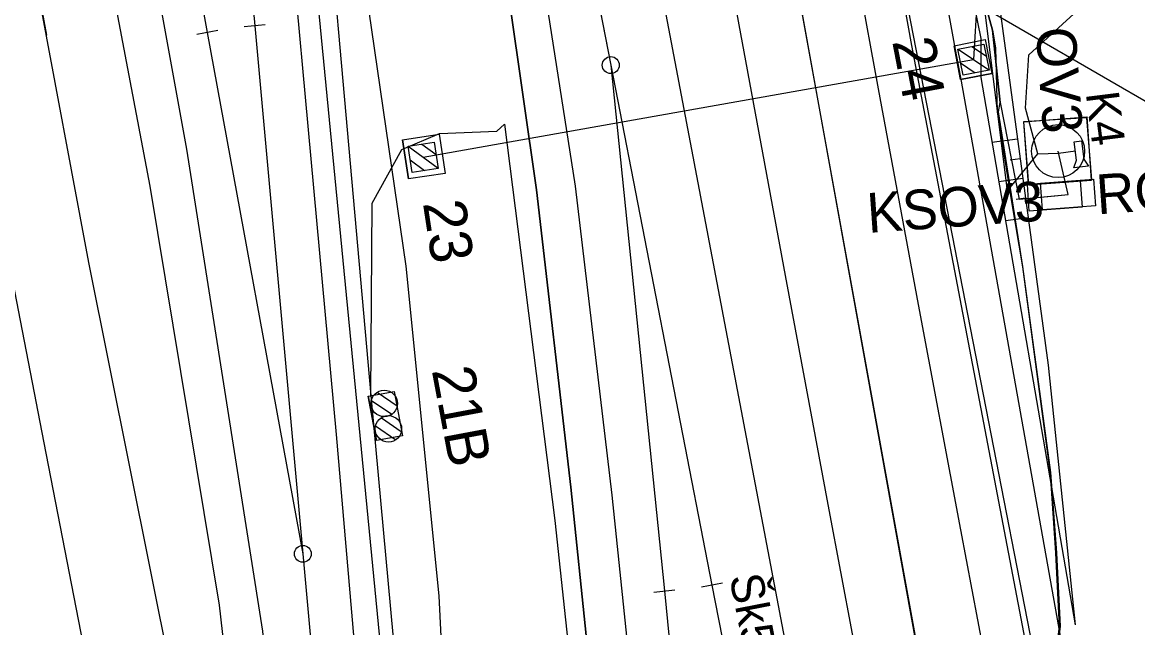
# Model space of a CAD drawing. Extents: x -545736 to -544888, y -1122892 to -1119128.
# Drawn here: x -545134.88 to -545092.73, y -1122299.49 to -1122276.64 of the extents above; entities that cross this region are included whole.
import ezdxf

# ---------------------------------------------------------------- set-up
doc = ezdxf.new("R2010")
doc.units = 0
for name, color, linetype in [('osvětlené plochy-hodnota-obrys', 7, 'Continuous'), ('Vrstva 1 - Koleje', 7, 'Continuous'), ('Vrstva 11 - Trakce', 7, 'Continuous'), ('Vrstva 12', 7, 'Continuous'), ('Vrstva 12 - Trakce zaklady', 7, 'Continuous'), ('Vrstva 2 - Vyhybky', 7, 'Continuous'), ('Vrstva 25', 7, 'Continuous'), ('Vrstva 26', 7, 'Continuous'), ('Vrstva 28 - zabzar', 7, 'Continuous'), ('Vrstva 31', 7, 'Continuous'), ('Vrstva 33 - prvky sdelzar', 7, 'Continuous'), ('Vrstva 4 - Teren - stezky - prechody - plochy', 7, 'Continuous'), ('Vrstva 43', 7, 'Continuous'), ('Vrstva 44', 7, 'Continuous'), ('Vrstva 48', 7, 'Continuous'), ('Vrstva 49', 7, 'Continuous'), ('Vrstva 63', 7, 'Continuous')]:
    doc.layers.add(name, color=color, linetype=linetype)

msp = doc.modelspace()

# ---------------------------------------------------------------- linework, layer by layer
at = {"layer": 'osvětlené plochy-hodnota-obrys'}
msp.add_lwpolyline([(-545104.447, -1122260.603), (-545047.997, -1122549.826)], dxfattribs=at)
at = {"layer": 'Vrstva 1 - Koleje'}
for points in [[(-545126.061, -1122172.959), (-545125.928, -1122173.728), (-545125.339, -1122177.139), (-545123.235, -1122189.329), (-545120.41, -1122205.696), (-545119.454, -1122211.219), (-545117.997, -1122219.649), (-545116.548, -1122227.998), (-545115.291, -1122235.168), (-545115.099, -1122236.259), (-545114.375, -1122240.381), (-545112.824, -1122249.082), (-545111.309, -1122257.535), (-545109.035, -1122270.051), (-545107.622, -1122277.751), (-545106.06, -1122286.189), (-545104.406, -1122295.041), (-545103.083, -1122302.064)], [(-545142.334, -1122200.685), (-545140.419, -1122210.525), (-545138.503, -1122220.353), (-545136.566, -1122230.271), (-545134.71, -1122239.954), (-545133.946, -1122244.067), (-545133.443, -1122246.77), (-545131.615, -1122256.726), (-545129.899, -1122266.071), (-545129.007, -1122270.907), (-545127.892, -1122277.019), (-545124.281, -1122296.703), (-545123.116, -1122309.448)], [(-545113.376, -1122218.519), (-545113.071, -1122220.278), (-545112.348, -1122224.453), (-545111.157, -1122231.266), (-545109.547, -1122240.396), (-545108.011, -1122249.024), (-545106.448, -1122257.717), (-545104.028, -1122271.035), (-545102.537, -1122279.147), (-545101.024, -1122287.292), (-545099.431, -1122295.796), (-545097.933, -1122303.72), (-545096.244, -1122312.592), (-545094.57, -1122321.295), (-545093.263, -1122328.028), (-545091.542, -1122336.847), (-545089.85, -1122345.509), (-545088.55, -1122352.199), (-545087.631, -1122356.921)], [(-545140.289, -1122260.383), (-545135.323, -1122286.011), (-545134.062, -1122292.506), (-545132.157, -1122302.353)], [(-545115.248, -1122264.896), (-545115.095, -1122265.681), (-545114.434, -1122269.074), (-545112.645, -1122278.251), (-545110.618, -1122298.105), (-545110.436, -1122299.898), (-545110.334, -1122300.906), (-545109.905, -1122305.102), (-545109.24, -1122311.657)], [(-545115.248, -1122264.896), (-545115.095, -1122265.681), (-545114.434, -1122269.074), (-545112.645, -1122278.251), (-545108.82, -1122297.882), (-545107.921, -1122302.507), (-545107.193, -1122306.218)], [(-545126.804, -1122269.027), (-545126.347, -1122274.046), (-545126.099, -1122276.766), (-545124.281, -1122296.703), (-545123.116, -1122309.448), (-545123.042, -1122310.255)]]:
    msp.add_lwpolyline(points, dxfattribs=at)
at = {"layer": 'Vrstva 11 - Trakce'}
for p, q in [((-545098.545, -1122271.598), (-545098.937, -1122278.042)), ((-545099.52, -1122277.645), (-545098.352, -1122278.435)), ((-545098.999, -1122277.545), (-545098.452, -1122277.915)), ((-545119.736, -1122281.732), (-545098.937, -1122278.042)), ((-545099.423, -1122278.163), (-545098.869, -1122278.538)), ((-545120.303, -1122281.313), (-545119.167, -1122282.148)), ((-545119.779, -1122281.233), (-545119.247, -1122281.624)), ((-545120.226, -1122281.834), (-545119.687, -1122282.23)), ((-545121.469, -1122290.604), (-545120.715, -1122291.12)), ((-545121.686, -1122290.909), (-545120.922, -1122291.432)), ((-545121.313, -1122291.567), (-545120.559, -1122292.083)), ((-545121.53, -1122291.872), (-545120.766, -1122292.395))]:
    msp.add_line(p, q, dxfattribs=at)
for points in [[(-545098.541, -1122277.456), (-545098.351, -1122278.438), (-545099.333, -1122278.628), (-545099.523, -1122277.646)], [(-545119.317, -1122281.162), (-545119.166, -1122282.151), (-545120.155, -1122282.302), (-545120.306, -1122281.313)]]:
    msp.add_lwpolyline(points, close=True, dxfattribs=at)
for centre in [(-545121.203, -1122291.023), (-545121.047, -1122291.986)]:
    msp.add_circle(centre, 0.5, dxfattribs=at)
at = {"layer": 'Vrstva 12'}
for points in [[(-545094.671, -1122280.237), (-545094.484, -1122282.588), (-545096.854, -1122282.755), (-545097.033, -1122280.394), (-545097.045, -1122280.391), (-545096.855, -1122282.773), (-545094.475, -1122282.595), (-545094.644, -1122280.201), (-545094.671, -1122280.237), (-545097.033, -1122280.394)], [(-545097.045, -1122280.391), (-545094.644, -1122280.201)], [(-545096.854, -1122282.755), (-545096.855, -1122282.773)], [(-545094.484, -1122282.588), (-545094.475, -1122282.595)]]:
    msp.add_lwpolyline(points, dxfattribs=at)
at = {"layer": 'Vrstva 12 - Trakce zaklady'}
for p, q in [((-545099.671, -1122277.519), (-545098.493, -1122277.291)), ((-545099.425, -1122278.793), (-545098.247, -1122278.565)), ((-545120.513, -1122281.071), (-545119.129, -1122280.86)), ((-545118.903, -1122282.34), (-545120.287, -1122282.551)), ((-545121.809, -1122290.753), (-545120.826, -1122290.569)), ((-545120.512, -1122292.243), (-545121.495, -1122292.427))]:
    msp.add_line(p, q, dxfattribs=at)
for points in [[(-545099.425, -1122278.793), (-545099.671, -1122277.519), (-545098.493, -1122277.291), (-545098.247, -1122278.565), (-545099.425, -1122278.793)], [(-545099.671, -1122277.519), (-545099.671, -1122277.519), (-545099.425, -1122278.793), (-545099.425, -1122278.793)], [(-545094.671, -1122280.237), (-545094.484, -1122282.588), (-545096.854, -1122282.755), (-545097.033, -1122280.394), (-545097.045, -1122280.391), (-545096.855, -1122282.773), (-545094.475, -1122282.595), (-545094.644, -1122280.201), (-545094.671, -1122280.237), (-545097.033, -1122280.394)], [(-545097.045, -1122280.391), (-545094.644, -1122280.201)], [(-545120.287, -1122282.551), (-545120.513, -1122281.071), (-545119.129, -1122280.86), (-545118.903, -1122282.34), (-545120.287, -1122282.551)], [(-545120.513, -1122281.071), (-545120.513, -1122281.071), (-545120.287, -1122282.551), (-545120.287, -1122282.551)], [(-545119.129, -1122280.86), (-545119.129, -1122280.86), (-545118.903, -1122282.34), (-545118.903, -1122282.34)], [(-545096.854, -1122282.755), (-545096.855, -1122282.773)], [(-545094.484, -1122282.588), (-545094.475, -1122282.595)], [(-545120.826, -1122290.569), (-545120.512, -1122292.243), (-545121.495, -1122292.427), (-545121.809, -1122290.753), (-545120.826, -1122290.569)], [(-545121.809, -1122290.753), (-545121.809, -1122290.753), (-545121.495, -1122292.427), (-545121.495, -1122292.427)], [(-545120.826, -1122290.569), (-545120.826, -1122290.569), (-545120.512, -1122292.243), (-545120.512, -1122292.243)]]:
    msp.add_lwpolyline(points, dxfattribs=at)
at = {"layer": 'Vrstva 2 - Vyhybky'}
for p, q in [((-545125.701, -1122276.73), (-545126.497, -1122276.802)), ((-545127.498, -1122276.947), (-545128.286, -1122277.091)), ((-545108.427, -1122297.806), (-545109.213, -1122297.958)), ((-545111.016, -1122298.145), (-545110.22, -1122298.065))]:
    msp.add_line(p, q, dxfattribs=at)
for points in [[(-545115.248, -1122264.896), (-545115.095, -1122265.681), (-545112.645, -1122278.251), (-545108.82, -1122297.882)], [(-545126.099, -1122276.766), (-545124.281, -1122296.703), (-545123.116, -1122309.448), (-545123.042, -1122310.255)], [(-545127.892, -1122277.019), (-545124.281, -1122296.703)], [(-545112.645, -1122278.251), (-545110.618, -1122298.105)]]:
    msp.add_lwpolyline(points, dxfattribs=at)
for centre in [(-545112.645, -1122278.251), (-545124.281, -1122296.703)]:
    msp.add_circle(centre, 0.32, dxfattribs=at)
at = {"layer": 'Vrstva 25'}
for points in [[(-545096.828, -1122283.762), (-545096.899, -1122282.765), (-545094.904, -1122282.624), (-545094.833, -1122283.621), (-545096.828, -1122283.762)], [(-545096.325, -1122283.71), (-545096.4, -1122282.713), (-545094.405, -1122282.564), (-545094.33, -1122283.561), (-545096.325, -1122283.71)]]:
    msp.add_lwpolyline(points, dxfattribs=at)
msp.add_circle((-545095.74, -1122281.499), 1, dxfattribs=at)
at = {"layer": 'Vrstva 26'}
for points in [[(-545118.923, -1122302.374), (-545119.128, -1122298.282), (-545120.381, -1122285.846), (-545122.212, -1122273.181), (-545123.402, -1122266.011), (-545101.89, -1122261.519), (-545101.528, -1122261.609), (-545102.324, -1122250.057), (-545102.784, -1122232.817), (-545104.609, -1122213.753), (-545105.224, -1122210.992), (-545106.906, -1122205.011), (-545106.048, -1122200.173), (-545104.465, -1122197.525), (-545103.625, -1122194.961), (-545100.184, -1122191.3), (-545099.217, -1122191.192), (-545096.914, -1122195.295)], [(-545091.312, -1122319.256), (-545091.806, -1122316.702), (-545092.096, -1122316.024), (-545094.445, -1122311.621), (-545096.102, -1122302.896), (-545095.653, -1122299.445), (-545095.783, -1122296.662), (-545096.017, -1122293.637), (-545097.072, -1122285.85), (-545097.996, -1122280.011), (-545097.935, -1122279.662), (-545098.223, -1122276.93), (-545099.99, -1122270.495), (-545100.829, -1122263.058), (-545101.528, -1122261.609)], [(-545097.935, -1122279.662), (-545097.215, -1122283.319), (-545095.866, -1122283.193), (-545095.365, -1122283.137), (-545095.74, -1122281.499)]]:
    msp.add_lwpolyline(points, dxfattribs=at)
at = {"layer": 'Vrstva 28 - zabzar'}
msp.add_line((-545134.609, -1122273.684), (-545133.971, -1122277.116), dxfattribs=at)
msp.add_lwpolyline([(-545131.71, -1122320.28), (-545130.72, -1122320.03), (-545127.65, -1122319.68), (-545126.87, -1122319.51), (-545127.17, -1122313.73), (-545127.74, -1122310.03), (-545128.49, -1122305.02), (-545132.37, -1122285.71), (-545134.29, -1122275.4), (-545134.91, -1122272.08), (-545136.78, -1122260.85), (-545137.78, -1122255.73), (-545136.19, -1122247.06), (-545136.38, -1122244.55), (-545136.66, -1122244.12), (-545137.71, -1122244.42), (-545138.82, -1122245.14)], dxfattribs=at)
at = {"layer": 'Vrstva 31'}
for points in [[(-545096.914, -1122195.295), (-545099.217, -1122191.192), (-545100.184, -1122191.3), (-545103.625, -1122194.961), (-545104.442, -1122197.534), (-545106.048, -1122200.173), (-545106.048, -1122200.173), (-545106.906, -1122205.011), (-545104.59, -1122213.69), (-545102.784, -1122232.817), (-545101.528, -1122261.609), (-545100.829, -1122263.058), (-545099.99, -1122270.495), (-545098.223, -1122276.93), (-545097.935, -1122279.662), (-545097.215, -1122283.319), (-545095.365, -1122283.137)], [(-545141.2, -1122230.63), (-545141.59, -1122230.77), (-545141.35, -1122232.04), (-545140.27, -1122237.06), (-545137.42, -1122240.57), (-545136.38, -1122244.55), (-545136.19, -1122247.06), (-545137.78, -1122255.73), (-545134.91, -1122272.08), (-545134.37, -1122274.99), (-545131.38, -1122275.36), (-545123.37, -1122274.09), (-545122.43, -1122272.99), (-545123.22, -1122267.88), (-545123.52, -1122265.67), (-545122.708, -1122265.909), (-545101.39, -1122261.81), (-545100.97, -1122261.92), (-545101.39, -1122262.57), (-545101.35, -1122263.26), (-545100.46, -1122269.21), (-545099.75, -1122273.09), (-545098.56, -1122275.85), (-545097.66, -1122283.01)], [(-545098.223, -1122276.93), (-545099.99, -1122270.495), (-545100.829, -1122263.058), (-545101.39, -1122261.81)], [(-545096.5, -1122281.6), (-545096.97, -1122279.88), (-545096.85, -1122277.87), (-545094.87, -1122276.06), (-545093.91, -1122275.8)], [(-545098.223, -1122276.93), (-545098.105, -1122277.602), (-545098.046, -1122280.011), (-545097.52, -1122283.333), (-545097.082, -1122285.866), (-545096.035, -1122293.684), (-545095.833, -1122296.662), (-545095.703, -1122299.445), (-545096.126, -1122302.853)], [(-545099.42, -1122398.8), (-545103.547, -1122397.42), (-545105.43, -1122395.56), (-545106.274, -1122395.154), (-545105.78, -1122369.62), (-545105.743, -1122367.234), (-545104.85, -1122365.46), (-545104.4, -1122359.63), (-545103.057, -1122359.392), (-545086.529, -1122356.433), (-545084.91, -1122356.171), (-545085.349, -1122355.607), (-545086.586, -1122348.826), (-545087.046, -1122342.074), (-545091.806, -1122316.702), (-545094.445, -1122311.621), (-545096.102, -1122302.896), (-545095.653, -1122299.445), (-545096.017, -1122293.637), (-545097.072, -1122285.85), (-545097.996, -1122280.011), (-545097.935, -1122279.662)], [(-545097.66, -1122283.01), (-545096.5, -1122281.6), (-545095.72, -1122281.57)]]:
    msp.add_lwpolyline(points, dxfattribs=at)
at = {"layer": 'Vrstva 33 - prvky sdelzar'}
msp.add_line((-545095.72, -1122281.57), (-545095.085, -1122281.49), dxfattribs=at)
for points in [[(-545095.128, -1122281.144), (-545094.853, -1122281.11)], [(-545095.042, -1122281.836), (-545095.128, -1122281.144)], [(-545094.853, -1122281.11), (-545094.766, -1122281.801)], [(-545095.143, -1122282.134), (-545095.042, -1122281.836)], [(-545094.766, -1122281.801), (-545094.588, -1122282.064)], [(-545094.588, -1122282.064), (-545095.143, -1122282.134)]]:
    msp.add_lwpolyline(points, dxfattribs=at)
at = {"layer": 'Vrstva 4 - Teren - stezky - prechody - plochy'}
for points in [[(-545134.419, -1122184.931), (-545133.462, -1122184.779), (-545130.902, -1122195.623), (-545127.657, -1122209.652), (-545124.969, -1122223.333), (-545117.683, -1122260.831), (-545115.72, -1122271.777), (-545113.985, -1122282.824), (-545112.604, -1122294.484), (-545110.794, -1122311.915), (-545109.689, -1122325.696), (-545109.014, -1122339.852), (-545108.943, -1122350.57), (-545109.184, -1122365.288), (-545109.46, -1122371.016)], [(-545134.419, -1122184.931), (-545132.535, -1122196.254), (-545130.677, -1122210.051), (-545129.096, -1122226.431), (-545125.676, -1122263.286), (-545123.016, -1122292.195), (-545121.493, -1122309.846), (-545120.342, -1122322.797), (-545120.169, -1122324.632), (-545119.157, -1122338.738), (-545118.475, -1122352.352), (-545118.073, -1122366.062)], [(-545128.454, -1122213.597), (-545128.794, -1122213.639), (-545127.617, -1122226.25), (-545124.215, -1122262.597), (-545121.706, -1122290.72), (-545121.657, -1122283.47), (-545120.535, -1122281.441), (-545119.113, -1122280.832), (-545116.955, -1122280.752), (-545116.654, -1122280.486), (-545114.758, -1122295.446), (-545113.38, -1122308.216)], [(-545128.454, -1122213.597), (-545128.794, -1122213.639), (-545127.617, -1122226.25), (-545124.215, -1122262.597), (-545121.706, -1122290.72), (-545119.946, -1122309.868), (-545118.778, -1122322.333), (-545118.56, -1122324.778), (-545117.691, -1122338.703), (-545117.015, -1122352.515), (-545116.676, -1122364.827), (-545116.693, -1122366.257)], [(-545112.296, -1122312.079), (-545114.148, -1122294.183), (-545115.445, -1122282.957), (-545116.987, -1122272.242), (-545119.23, -1122260.9), (-545125.721, -1122227.753), (-545125.995, -1122226.006), (-545128.454, -1122213.597)], [(-545128.454, -1122213.597), (-545125.995, -1122226.006), (-545125.721, -1122227.753), (-545119.23, -1122260.9), (-545116.987, -1122272.242), (-545115.445, -1122282.957), (-545114.148, -1122294.183), (-545112.296, -1122312.079), (-545111.317, -1122324.29), (-545111.178, -1122325.732), (-545110.491, -1122341.064), (-545110.45, -1122353.59), (-545110.479, -1122355.177), (-545110.786, -1122365.47), (-545111.003, -1122371.281)], [(-545070.278, -1122429.488), (-545072.618, -1122417.894), (-545080.534, -1122377.233), (-545080.813, -1122375.639), (-545085.315, -1122351.9), (-545085.715, -1122350.161), (-545094.088, -1122308.462), (-545094.396, -1122306.861), (-545099.393, -1122278.86), (-545099.655, -1122277.461), (-545106.254, -1122241.136), (-545106.526, -1122239.499)], [(-545123.517, -1122364.601), (-545124.466, -1122348.964), (-545125.458, -1122338.104), (-545127.29, -1122323.298), (-545126.412, -1122315.029), (-545125.745, -1122313.441), (-545127.424, -1122298.636), (-545130.054, -1122282.825), (-545134.787, -1122257.879), (-545137.203, -1122247.21), (-545137.508, -1122245.363), (-545138.109, -1122242.449), (-545138.41, -1122240.724), (-545136.355, -1122240.354)], [(-545121.396, -1122364.457), (-545121.715, -1122349.729), (-545122.506, -1122335.393), (-545123.254, -1122325.065), (-545124.429, -1122313.28), (-545125.788, -1122299.621), (-545128.668, -1122281.429), (-545132.975, -1122257.739), (-545136.355, -1122240.354)], [(-545071.756, -1122430.223), (-545074.076, -1122418.135), (-545081.968, -1122377.565), (-545087.268, -1122350.478), (-545095.305, -1122308.703), (-545101.263, -1122277.511), (-545107.8, -1122241.308)]]:
    msp.add_lwpolyline(points, dxfattribs=at)
at = {"layer": 'Vrstva 44'}
for points in [[(-545100.749, -1122302.024), (-545108.572, -1122258.755), (-545108.679, -1122258.214), (-545108.742, -1122257.838), (-545117.129, -1122210.278), (-545117.262, -1122209.864), (-545117.23, -1122209.512), (-545121.572, -1122184.377), (-545121.632, -1122183.916), (-545121.724, -1122183.534), (-545124.194, -1122170.238), (-545124.353, -1122170.102), (-545124.575, -1122169.952), (-545130.38, -1122170.732), (-545130.684, -1122170.66), (-545130.921, -1122170.43), (-545138.173, -1122128.601), (-545138.227, -1122128.313), (-545138.283, -1122127.929), (-545146.258, -1122081.287), (-545146.29, -1122080.665), (-545145.881, -1122080.467), (-545110.994, -1122075.048)], [(-545087.777, -1122369.733), (-545087.826, -1122369.268), (-545095.531, -1122328.847), (-545095.558, -1122328.641), (-545095.651, -1122328.084), (-545100.679, -1122302.692), (-545100.68, -1122302.502), (-545100.738, -1122301.967), (-545108.648, -1122258.473), (-545108.679, -1122258.214), (-545108.763, -1122257.836), (-545117.081, -1122210.337), (-545117.262, -1122209.864), (-545117.215, -1122209.424), (-545121.519, -1122184.436), (-545121.632, -1122183.916), (-545121.7, -1122183.481), (-545124.149, -1122170.255), (-545124.353, -1122170.102)], [(-545131.879, -1122195.143), (-545127.852, -1122231.843), (-545124.409, -1122268.781), (-545120.831, -1122305.573), (-545120.773, -1122305.736)], [(-545115.321, -1122251.296), (-545105.604, -1122302.425), (-545105.599, -1122302.8)]]:
    msp.add_lwpolyline(points, dxfattribs=at)
at = {"layer": 'Vrstva 48'}
for p, q in [((-545097.269, -1122281.045), (-545098.241, -1122281.177)), ((-545097.168, -1122281.788), (-545097.546, -1122281.839)), ((-545097.068, -1122282.531), (-545097.985, -1122282.656)), ((-545096.967, -1122283.274), (-545097.323, -1122283.323)), ((-545096.866, -1122284.018), (-545097.73, -1122284.135))]:
    msp.add_line(p, q, dxfattribs=at)
at = {"layer": 'Vrstva 49'}
for points in [[(-545105.511, -1122204.493), (-545104.766, -1122215.885), (-545103.354, -1122228.562), (-545103.28, -1122228.665), (-545102.991, -1122247.549), (-545102.178, -1122259.397), (-545100.892, -1122260.379), (-545100.57, -1122262.244), (-545101.443, -1122263.847), (-545100.153, -1122270.22), (-545097.82, -1122270.761), (-545097.94, -1122272.523), (-545099.364, -1122273.782), (-545098.666, -1122277.249), (-545098.666, -1122278.716), (-545095.095, -1122299.382)], [(-545105.511, -1122204.493), (-545102.437, -1122214.263), (-545101.523, -1122228.94), (-545101.24, -1122246.98), (-545100.522, -1122259.248), (-545099.507, -1122260.053), (-545099.134, -1122262.788), (-545099.981, -1122263.987), (-545099.146, -1122269.287), (-545096.944, -1122270.183), (-545096.671, -1122272.791), (-545098.176, -1122274.359), (-545096.111, -1122289.584), (-545095.095, -1122299.382)]]:
    msp.add_lwpolyline(points, dxfattribs=at)
at = {"layer": 'Vrstva 63'}
msp.add_line((-545061.43, -1122297.603), (-545099.378, -1122275.606), dxfattribs=at)

# ---------------------------------------------------------------- texts
at = {"layer": 'Vrstva 11 - Trakce'}
for s, rotation, p in [('24', 280.9289, (-545102.014, -1122277.35)), ('23', 278.6822, (-545119.746, -1122283.456)), ('21B', 280.6238, (-545119.412, -1122289.769))]:
    msp.add_text(s, height=1.6, rotation=rotation, dxfattribs=at).set_placement(p)
at = {"layer": 'Vrstva 25'}
for s, rotation, p in [('OV3', 274.038, (-545096.583, -1122276.865)), ('ROV3', 4.0306, (-545094.247, -1122283.887)), ('KSOV3', 4.0306, (-545102.911, -1122284.588))]:
    msp.add_text(s, height=1.5, rotation=rotation, dxfattribs=at).set_placement(p)
at = {"layer": 'Vrstva 33 - prvky sdelzar'}
msp.add_text('K4', height=1.25, rotation=277.1644, dxfattribs=at).set_placement((-545094.696, -1122279.315))
at = {"layer": 'Vrstva 43'}
msp.add_text('Šk528', height=1.25, rotation=281.0323, dxfattribs=at).set_placement((-545108.168, -1122297.57))

doc.saveas('drawing.dxf')
